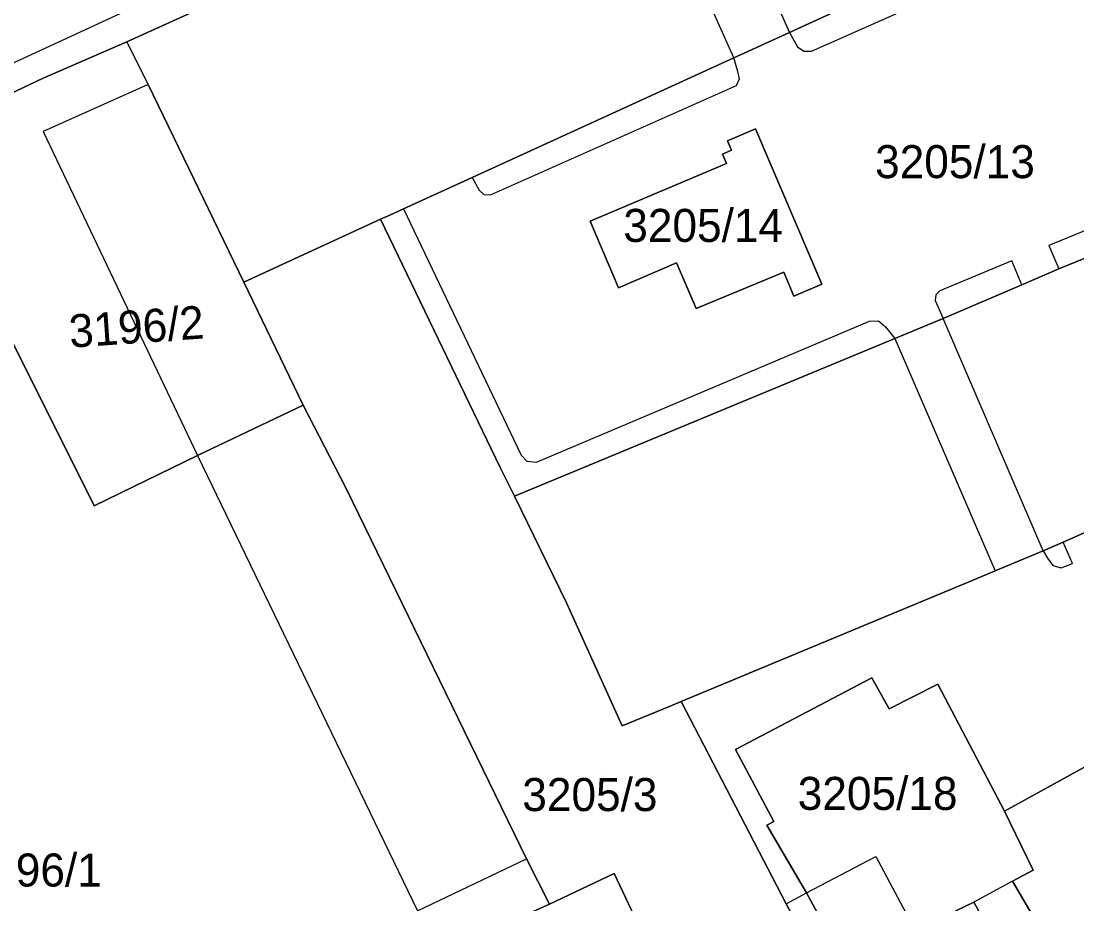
# Model space of a CAD drawing. Extents: x -264070 to -262271, y -1238894 to -1238141.
# Drawn here: x -263056.8 to -262992.9, y -1238667.9 to -1238614.4 of the extents above; entities that cross this region are included whole.
import ezdxf

# ---------------------------------------------------------------- set-up
doc = ezdxf.new("R2010")
doc.units = 0
for name, color, linetype in [('body_kn', 7, 'Continuous'), ('kladpar_druhypozemkov', 7, 'Continuous'), ('kladpar_hranice', 7, 'Continuous'), ('kladpar_parcelnecisla', 7, 'Continuous'), ('kladpar_plochy', 7, 'Continuous'), ('zappar_hrandruhpozemk', 7, 'Continuous')]:
    doc.layers.add(name, color=color, linetype=linetype)

msp = doc.modelspace()

# ---------------------------------------------------------------- linework, layer by layer
at = {"layer": 'body_kn'}
for p, q in [((-263010.26, -1238615.11), (-263010.26, -1238615.11)), ((-263010.26, -1238615.11), (-263010.26, -1238615.11)), ((-263050.35, -1238615.68), (-263050.35, -1238615.68)), ((-263009.77, -1238615.98), (-263009.77, -1238615.98)), ((-263009.39, -1238616.26), (-263009.39, -1238616.26)), ((-263008.93, -1238616.25), (-263008.93, -1238616.25)), ((-263013.62, -1238616.66), (-263013.62, -1238616.66)), ((-263013.62, -1238616.66), (-263013.62, -1238616.66)), ((-263013.38, -1238617.48), (-263013.38, -1238617.48)), ((-263055.43, -1238617.89), (-263055.43, -1238617.89)), ((-263049.07, -1238618.26), (-263049.07, -1238618.26)), ((-263049.07, -1238618.26), (-263049.07, -1238618.26)), ((-263013.46, -1238618.33), (-263013.46, -1238618.33)), ((-263013.29, -1238617.93), (-263013.29, -1238617.93)), ((-263055.43, -1238621.11), (-263055.43, -1238621.11)), ((-263012.31, -1238620.96), (-263012.31, -1238620.96)), ((-263014.01, -1238621.68), (-263014.01, -1238621.68)), ((-263014.32, -1238622.48), (-263014.32, -1238622.48)), ((-263013.76, -1238622.25), (-263013.76, -1238622.25)), ((-263014.07, -1238623.05), (-263014.07, -1238623.05)), ((-263029.46, -1238623.89), (-263029.46, -1238623.89)), ((-263029.46, -1238623.89), (-263029.46, -1238623.89)), ((-263029.04, -1238624.66), (-263029.04, -1238624.66)), ((-263028.75, -1238624.92), (-263028.75, -1238624.92)), ((-263028.35, -1238624.94), (-263028.35, -1238624.94)), ((-263033.61, -1238625.79), (-263033.61, -1238625.79)), ((-263033.61, -1238625.79), (-263033.61, -1238625.79)), ((-263035, -1238626.43), (-263035, -1238626.43)), ((-263034.44, -1238626.17), (-263034.44, -1238626.17)), ((-263022.33, -1238626.55), (-263022.33, -1238626.55)), ((-263022.33, -1238626.55), (-263022.33, -1238626.55)), ((-262994.57, -1238628.02), (-262994.57, -1238628.02)), ((-263017.09, -1238629.06), (-263017.09, -1238629.06)), ((-262996.8, -1238628.95), (-262996.8, -1238628.95)), ((-263010.61, -1238629.64), (-263010.61, -1238629.64)), ((-262993.97, -1238629.43), (-262993.97, -1238629.43)), ((-263043.28, -1238630.23), (-263043.28, -1238630.23)), ((-263043.28, -1238630.23), (-263043.28, -1238630.23)), ((-263008.31, -1238630.36), (-263008.31, -1238630.36)), ((-262996.2, -1238630.39), (-262996.2, -1238630.39)), ((-262996.2, -1238630.39), (-262996.2, -1238630.39)), ((-263020.61, -1238630.57), (-263020.61, -1238630.57)), ((-263010, -1238631.09), (-263010, -1238631.09)), ((-263001.41, -1238631.01), (-263001.41, -1238631.01)), ((-263001.17, -1238630.76), (-263001.17, -1238630.76)), ((-263001.45, -1238631.35), (-263001.45, -1238631.35)), ((-263015.9, -1238631.84), (-263015.9, -1238631.84)), ((-263005.42, -1238632.6), (-263005.42, -1238632.6)), ((-263004.88, -1238632.58), (-263004.88, -1238632.58)), ((-263004.45, -1238632.94), (-263004.45, -1238632.94)), ((-263000.97, -1238632.43), (-263000.97, -1238632.43)), ((-263003.89, -1238633.64), (-263003.89, -1238633.64)), ((-263003.89, -1238633.64), (-263003.89, -1238633.64)), ((-263039.68, -1238637.68), (-263039.68, -1238637.68)), ((-263026.49, -1238640.71), (-263026.49, -1238640.71)), ((-263046.08, -1238640.73), (-263046.08, -1238640.73)), ((-263046.08, -1238640.73), (-263046.08, -1238640.73)), ((-263026.16, -1238641.08), (-263026.16, -1238641.08)), ((-263025.57, -1238641.13), (-263025.57, -1238641.13)), ((-263027.76, -1238641.45), (-263027.76, -1238641.45)), ((-263037.08, -1238642.72), (-263037.08, -1238642.72)), ((-263026.91, -1238643.19), (-263026.91, -1238643.19)), ((-263052.34, -1238643.78), (-263052.34, -1238643.78)), ((-262993.71, -1238645.98), (-262993.71, -1238645.98)), ((-262996.13, -1238647.01), (-262996.13, -1238647.01)), ((-262994.92, -1238646.51), (-262994.92, -1238646.51)), ((-262994.92, -1238646.51), (-262994.92, -1238646.51)), ((-262994.65, -1238646.94), (-262994.65, -1238646.94)), ((-262997.81, -1238647.72), (-262997.81, -1238647.72)), ((-262997.81, -1238647.72), (-262997.81, -1238647.72)), ((-262994.33, -1238647.39), (-262994.33, -1238647.39)), ((-262993.83, -1238647.54), (-262993.83, -1238647.54)), ((-262993.13, -1238647.27), (-262993.13, -1238647.27)), ((-262999.1, -1238648.26), (-262999.1, -1238648.26)), ((-263023.76, -1238649.66), (-263023.76, -1238649.66)), ((-263005.27, -1238654.19), (-263005.27, -1238654.19)), ((-263001.28, -1238654.57), (-263001.28, -1238654.57)), ((-263017.48, -1238655.9), (-263017.48, -1238655.9)), ((-263016.81, -1238655.62), (-263016.81, -1238655.62)), ((-263004.22, -1238656.07), (-263004.22, -1238656.07)), ((-263020.39, -1238657.1), (-263020.39, -1238657.1)), ((-263013.53, -1238658.53), (-263013.53, -1238658.53)), ((-262997.26, -1238662.26), (-262997.26, -1238662.26)), ((-263011.2, -1238662.89), (-263011.2, -1238662.89)), ((-263011.64, -1238663.12), (-263011.64, -1238663.12)), ((-263026.17, -1238665.15), (-263026.17, -1238665.15)), ((-263005.04, -1238665.02), (-263005.04, -1238665.02)), ((-263020.86, -1238666.04), (-263020.86, -1238666.04)), ((-262995.51, -1238665.84), (-262995.51, -1238665.84)), ((-262996.76, -1238666.51), (-262996.76, -1238666.51)), ((-262996.76, -1238666.51), (-262996.76, -1238666.51)), ((-263009.23, -1238667.22), (-263009.23, -1238667.22)), ((-263009.23, -1238667.22), (-263009.23, -1238667.22)), ((-263010.47, -1238667.87), (-263010.47, -1238667.87)), ((-263010.47, -1238667.87), (-263010.47, -1238667.87)), ((-262999.11, -1238667.78), (-262999.11, -1238667.78))]:
    msp.add_line(p, q, dxfattribs=at)
at = {"layer": 'kladpar_druhypozemkov'}
for p, q in [((-262999.45, -1238622.14), (-262999.45, -1238622.14)), ((-263014.88, -1238625.79), (-263014.88, -1238625.79)), ((-263049.33, -1238631.59), (-263049.33, -1238631.59)), ((-263021.35, -1238659.87), (-263021.35, -1238659.87)), ((-263004.21, -1238660.39), (-263004.21, -1238660.39)), ((-263056.72, -1238664.75), (-263056.72, -1238664.75))]:
    msp.add_line(p, q, dxfattribs=at)
at = {"layer": 'kladpar_hranice'}
msp.add_line((-263063.39, -1238621.65), (-263052.34, -1238643.78), dxfattribs=at)
for points in [[(-263020.21, -1238602), (-263050.35, -1238615.68), (-263055.43, -1238617.89), (-263063.39, -1238621.65), (-263081.88, -1238630.26), (-263098.48, -1238637.75), (-263122.88, -1238648.97), (-263124.09, -1238646.73), (-263124.42, -1238646.03), (-263127.07, -1238640.31), (-263128.68, -1238637.29), (-263097.96, -1238622.49), (-263097.8, -1238622.41), (-263095.59, -1238621.29), (-263089.37, -1238618.13), (-263086.04, -1238616.33), (-263084.41, -1238615.48), (-263078.37, -1238612.51)], [(-262996.87, -1238608.96), (-263010.26, -1238615.11), (-263013.62, -1238616.66), (-263029.46, -1238623.89), (-263033.61, -1238625.79), (-263034.44, -1238626.17), (-263035, -1238626.43), (-263043.28, -1238630.23), (-263049.07, -1238618.26), (-263050.35, -1238615.68), (-263020.21, -1238602)], [(-262978.88, -1238621.59), (-262978.2, -1238622.99), (-262993.97, -1238629.43), (-262996.2, -1238630.39), (-263000.97, -1238632.43), (-263003.89, -1238633.64), (-263026.91, -1238643.19), (-263027.76, -1238641.45), (-263035, -1238626.43), (-263034.44, -1238626.17), (-263033.61, -1238625.79), (-263029.46, -1238623.89), (-263013.62, -1238616.66), (-263010.26, -1238615.11), (-262996.87, -1238608.96), (-262992.82, -1238607.1), (-262991.87, -1238609.12), (-262989.54, -1238608.02), (-262990.49, -1238606.03), (-262988.27, -1238605.01), (-262987.48, -1238606.76), (-262986.41, -1238606.26), (-262978.88, -1238621.59)], [(-263043.28, -1238630.23), (-263039.68, -1238637.68), (-263046.08, -1238640.73), (-263052.34, -1238643.78), (-263063.39, -1238621.65), (-263055.43, -1238617.89), (-263050.35, -1238615.68), (-263049.07, -1238618.26), (-263043.28, -1238630.23)], [(-263022.33, -1238626.55), (-263014.07, -1238623.05), (-263014.32, -1238622.48), (-263013.76, -1238622.25), (-263014.01, -1238621.68), (-263012.31, -1238620.96), (-263008.31, -1238630.36), (-263010, -1238631.09), (-263010.61, -1238629.64), (-263015.9, -1238631.84), (-263017.09, -1238629.06), (-263020.61, -1238630.57), (-263022.33, -1238626.55)], [(-263014.07, -1238623.05), (-263022.33, -1238626.55), (-263020.61, -1238630.57), (-263017.09, -1238629.06), (-263015.9, -1238631.84), (-263010.61, -1238629.64), (-263010, -1238631.09), (-263008.31, -1238630.36), (-263012.31, -1238620.96), (-263014.01, -1238621.68), (-263013.76, -1238622.25), (-263014.32, -1238622.48), (-263014.07, -1238623.05)], [(-263052.34, -1238643.78), (-263046.08, -1238640.73), (-263039.68, -1238637.68), (-263037.08, -1238642.72), (-263026.17, -1238665.15), (-263024.79, -1238667.89), (-263034.55, -1238672.27), (-263042.28, -1238675.79), (-263047.47, -1238678.02), (-263057.58, -1238682.28), (-263058.06, -1238682.52), (-263071.86, -1238689.44), (-263073.49, -1238686.13), (-263075.06, -1238683.1), (-263076.21, -1238680.88), (-263080.88, -1238671.6), (-263083.53, -1238666.42), (-263086.84, -1238660.33), (-263094.51, -1238645.44), (-263098.48, -1238637.75), (-263081.88, -1238630.26), (-263063.39, -1238621.65)], [(-262978.2, -1238622.99), (-262971.32, -1238636.73), (-262991.75, -1238645.12), (-262993.71, -1238645.98), (-262994.92, -1238646.51), (-262996.13, -1238647.01), (-262997.81, -1238647.72), (-262999.1, -1238648.26), (-263016.81, -1238655.62), (-263017.48, -1238655.9), (-263020.39, -1238657.1), (-263023.76, -1238649.66), (-263026.91, -1238643.19), (-263003.89, -1238633.64), (-263000.97, -1238632.43), (-262996.2, -1238630.39), (-262993.97, -1238629.43), (-262978.2, -1238622.99)], [(-263002.72, -1238704.48), (-263003.68, -1238702.54), (-263006, -1238697.52), (-263013.08, -1238682.56), (-263014.63, -1238679.23), (-263020.86, -1238666.04), (-263024.79, -1238667.89), (-263026.17, -1238665.15), (-263037.08, -1238642.72), (-263039.68, -1238637.68), (-263043.28, -1238630.23), (-263035, -1238626.43), (-263027.76, -1238641.45), (-263026.91, -1238643.19), (-263023.76, -1238649.66), (-263020.39, -1238657.1), (-263017.48, -1238655.9), (-263016.81, -1238655.62), (-263010.47, -1238667.87), (-262993.08, -1238700.78), (-263002.72, -1238704.48)], [(-262997.81, -1238647.72), (-262996.13, -1238647.01), (-262994.92, -1238646.51), (-262993.71, -1238645.98), (-262991.75, -1238645.12), (-262971.32, -1238636.73), (-262969.81, -1238639.74), (-262968.79, -1238641.75), (-262950.35, -1238677.31), (-262948.95, -1238680.03), (-262948.59, -1238680.74), (-262947.65, -1238682.57), (-262968.3, -1238690.84), (-262971.51, -1238692.13), (-262993.08, -1238700.78), (-263010.47, -1238667.87), (-263016.81, -1238655.62), (-262999.1, -1238648.26), (-262997.81, -1238647.72)], [(-263001.34, -1238670.88), (-263001.4, -1238670.92), (-263005.88, -1238673.39), (-263009.23, -1238667.22), (-263011.64, -1238663.12), (-263011.2, -1238662.89), (-263013.53, -1238658.53), (-263005.27, -1238654.19), (-263004.22, -1238656.07), (-263001.28, -1238654.57), (-262997.26, -1238662.26), (-262995.51, -1238665.84), (-262996.76, -1238666.51), (-262993.51, -1238672.05), (-262995.93, -1238673.5), (-262999.11, -1238667.78), (-263000.2, -1238668.31), (-262999.39, -1238669.88), (-263001.34, -1238670.88)], [(-262992.04, -1238659.39), (-262997.26, -1238662.26), (-263001.28, -1238654.57), (-263004.22, -1238656.07), (-263005.27, -1238654.19), (-263013.53, -1238658.53), (-263011.2, -1238662.89), (-263011.64, -1238663.12), (-263009.23, -1238667.22), (-263005.88, -1238673.39)], [(-263001.4, -1238670.92), (-263001.34, -1238670.88), (-262999.39, -1238669.88), (-263000.2, -1238668.31), (-262999.11, -1238667.78), (-262995.93, -1238673.5), (-262993.51, -1238672.05), (-262996.76, -1238666.51), (-262995.51, -1238665.84), (-262997.26, -1238662.26), (-262992.04, -1238659.39)], [(-263024.79, -1238667.89), (-263020.86, -1238666.04), (-263014.63, -1238679.23), (-263016.02, -1238679.82), (-263020.69, -1238670.76), (-263021.24, -1238669.78), (-263031.28, -1238674.52), (-263030.77, -1238675.5), (-263028.82, -1238679.3), (-263029.84, -1238679.81), (-263027.96, -1238683.37), (-263026.97, -1238682.9), (-263026.09, -1238684.59), (-263027.83, -1238685.45), (-263034.24, -1238672.91), (-263034.55, -1238672.27), (-263024.79, -1238667.89)]]:
    msp.add_lwpolyline(points, dxfattribs=at)
at = {"layer": 'kladpar_plochy'}
for p, q in [((-263010.26, -1238615.11), (-262996.87, -1238608.96)), ((-263013.62, -1238616.66), (-263010.26, -1238615.11)), ((-263029.46, -1238623.89), (-263013.62, -1238616.66)), ((-263012.31, -1238620.96), (-263014.01, -1238621.68)), ((-263008.31, -1238630.36), (-263012.31, -1238620.96)), ((-263063.39, -1238621.65), (-263052.34, -1238643.78)), ((-263014.01, -1238621.68), (-263013.76, -1238622.25)), ((-263013.76, -1238622.25), (-263014.32, -1238622.48)), ((-263014.32, -1238622.48), (-263014.07, -1238623.05)), ((-263014.07, -1238623.05), (-263022.33, -1238626.55)), ((-262978.2, -1238622.99), (-262993.97, -1238629.43)), ((-263033.61, -1238625.79), (-263029.46, -1238623.89)), ((-263034.44, -1238626.17), (-263033.61, -1238625.79)), ((-263035, -1238626.43), (-263034.44, -1238626.17)), ((-263027.76, -1238641.45), (-263035, -1238626.43)), ((-263022.33, -1238626.55), (-263020.61, -1238630.57)), ((-263020.61, -1238630.57), (-263017.09, -1238629.06)), ((-263017.09, -1238629.06), (-263015.9, -1238631.84)), ((-263015.9, -1238631.84), (-263010.61, -1238629.64)), ((-263010.61, -1238629.64), (-263010, -1238631.09)), ((-262993.97, -1238629.43), (-262996.2, -1238630.39)), ((-263010, -1238631.09), (-263008.31, -1238630.36)), ((-262996.2, -1238630.39), (-263000.97, -1238632.43)), ((-263000.97, -1238632.43), (-263003.89, -1238633.64)), ((-263003.89, -1238633.64), (-263026.91, -1238643.19)), ((-263046.08, -1238640.73), (-263039.68, -1238637.68)), ((-263039.68, -1238637.68), (-263037.08, -1238642.72)), ((-263052.34, -1238643.78), (-263046.08, -1238640.73)), ((-263026.91, -1238643.19), (-263027.76, -1238641.45)), ((-263037.08, -1238642.72), (-263026.17, -1238665.15)), ((-262993.71, -1238645.98), (-262991.75, -1238645.12)), ((-262994.92, -1238646.51), (-262993.71, -1238645.98)), ((-262997.81, -1238647.72), (-262996.13, -1238647.01)), ((-262996.13, -1238647.01), (-262994.92, -1238646.51)), ((-262999.1, -1238648.26), (-262997.81, -1238647.72)), ((-263016.81, -1238655.62), (-262999.1, -1238648.26)), ((-263005.27, -1238654.19), (-263013.53, -1238658.53)), ((-263004.22, -1238656.07), (-263005.27, -1238654.19)), ((-263001.28, -1238654.57), (-263004.22, -1238656.07)), ((-262997.26, -1238662.26), (-263001.28, -1238654.57)), ((-263010.47, -1238667.87), (-263016.81, -1238655.62)), ((-263013.53, -1238658.53), (-263011.2, -1238662.89)), ((-262992.04, -1238659.39), (-262997.26, -1238662.26)), ((-263011.2, -1238662.89), (-263011.64, -1238663.12)), ((-263011.64, -1238663.12), (-263009.23, -1238667.22)), ((-263026.17, -1238665.15), (-263024.79, -1238667.89)), ((-263009.23, -1238667.22), (-263005.88, -1238673.39)), ((-262993.08, -1238700.78), (-263010.47, -1238667.87))]:
    msp.add_line(p, q, dxfattribs=at)
for points in [[(-263020.21, -1238602), (-263050.35, -1238615.68), (-263055.43, -1238617.89), (-263063.39, -1238621.65), (-263081.88, -1238630.26), (-263098.48, -1238637.75), (-263122.88, -1238648.97), (-263124.09, -1238646.73), (-263124.42, -1238646.03), (-263127.07, -1238640.31), (-263128.68, -1238637.29), (-263097.96, -1238622.49), (-263097.8, -1238622.41), (-263095.59, -1238621.29), (-263089.37, -1238618.13), (-263086.04, -1238616.33), (-263084.41, -1238615.48), (-263078.37, -1238612.51)], [(-262996.87, -1238608.96), (-263010.26, -1238615.11), (-263013.62, -1238616.66), (-263029.46, -1238623.89), (-263033.61, -1238625.79), (-263034.44, -1238626.17), (-263035, -1238626.43), (-263043.28, -1238630.23), (-263049.07, -1238618.26), (-263050.35, -1238615.68), (-263020.21, -1238602)], [(-262992.18, -1238687.04), (-262996.09, -1238680.14), (-262997.71, -1238677.29), (-262998, -1238676.77), (-262998.85, -1238675.25), (-263001.4, -1238670.92), (-263001.34, -1238670.88), (-262999.39, -1238669.88), (-263000.2, -1238668.31), (-262999.11, -1238667.78), (-262995.93, -1238673.5), (-262993.51, -1238672.05), (-262996.76, -1238666.51), (-262995.51, -1238665.84), (-262997.26, -1238662.26), (-262992.04, -1238659.39)]]:
    msp.add_lwpolyline(points, dxfattribs=at)
for points in [[(-263043.28, -1238630.23), (-263039.68, -1238637.68), (-263046.08, -1238640.73), (-263052.34, -1238643.78), (-263063.39, -1238621.65), (-263055.43, -1238617.89), (-263050.35, -1238615.68), (-263049.07, -1238618.26)], [(-263022.33, -1238626.55), (-263014.07, -1238623.05), (-263014.32, -1238622.48), (-263013.76, -1238622.25), (-263014.01, -1238621.68), (-263012.31, -1238620.96), (-263008.31, -1238630.36), (-263010, -1238631.09), (-263010.61, -1238629.64), (-263015.9, -1238631.84), (-263017.09, -1238629.06), (-263020.61, -1238630.57)], [(-262978.2, -1238622.99), (-262971.32, -1238636.73), (-262991.75, -1238645.12), (-262993.71, -1238645.98), (-262994.92, -1238646.51), (-262996.13, -1238647.01), (-262997.81, -1238647.72), (-262999.1, -1238648.26), (-263016.81, -1238655.62), (-263017.48, -1238655.9), (-263020.39, -1238657.1), (-263023.76, -1238649.66), (-263026.91, -1238643.19), (-263003.89, -1238633.64), (-263000.97, -1238632.43), (-262996.2, -1238630.39), (-262993.97, -1238629.43)], [(-263002.72, -1238704.48), (-263003.68, -1238702.54), (-263006, -1238697.52), (-263013.08, -1238682.56), (-263014.63, -1238679.23), (-263020.86, -1238666.04), (-263024.79, -1238667.89), (-263026.17, -1238665.15), (-263037.08, -1238642.72), (-263039.68, -1238637.68), (-263043.28, -1238630.23), (-263035, -1238626.43), (-263027.76, -1238641.45), (-263026.91, -1238643.19), (-263023.76, -1238649.66), (-263020.39, -1238657.1), (-263017.48, -1238655.9), (-263016.81, -1238655.62), (-263010.47, -1238667.87), (-262993.08, -1238700.78)], [(-263001.34, -1238670.88), (-263001.4, -1238670.92), (-263005.88, -1238673.39), (-263009.23, -1238667.22), (-263011.64, -1238663.12), (-263011.2, -1238662.89), (-263013.53, -1238658.53), (-263005.27, -1238654.19), (-263004.22, -1238656.07), (-263001.28, -1238654.57), (-262997.26, -1238662.26), (-262995.51, -1238665.84), (-262996.76, -1238666.51), (-262993.51, -1238672.05), (-262995.93, -1238673.5), (-262999.11, -1238667.78), (-263000.2, -1238668.31), (-262999.39, -1238669.88)], [(-263024.79, -1238667.89), (-263020.86, -1238666.04), (-263014.63, -1238679.23), (-263016.02, -1238679.82), (-263020.69, -1238670.76), (-263021.24, -1238669.78), (-263031.28, -1238674.52), (-263030.77, -1238675.5), (-263028.82, -1238679.3), (-263029.84, -1238679.81), (-263027.96, -1238683.37), (-263026.97, -1238682.9), (-263026.09, -1238684.59), (-263027.83, -1238685.45), (-263034.24, -1238672.91), (-263034.55, -1238672.27)]]:
    msp.add_lwpolyline(points, close=True, dxfattribs=at)
at = {"layer": 'zappar_hrandruhpozemk'}
for p, q in [((-263091.6, -1238632.85), (-263007.66, -1238594.03)), ((-263016.81, -1238600.45), (-263010.26, -1238615.11)), ((-263013.62, -1238616.66), (-263020.21, -1238602)), ((-263008.93, -1238616.25), (-262996.05, -1238610.53)), ((-263049.07, -1238618.26), (-263055.43, -1238621.11)), ((-263028.35, -1238624.94), (-263013.46, -1238618.33)), ((-263055.43, -1238621.11), (-263046.08, -1238640.73)), ((-262978.88, -1238621.59), (-262994.57, -1238628.02)), ((-263033.61, -1238625.79), (-263026.49, -1238640.71)), ((-262994.57, -1238628.02), (-262993.97, -1238629.43)), ((-262996.8, -1238628.95), (-263001.17, -1238630.76)), ((-262996.2, -1238630.39), (-262996.8, -1238628.95)), ((-263025.57, -1238641.13), (-263005.42, -1238632.6)), ((-262994.92, -1238646.51), (-263000.97, -1238632.43)), ((-263003.89, -1238633.64), (-262997.81, -1238647.72)), ((-263046.08, -1238640.73), (-263032.76, -1238668.29)), ((-262993.13, -1238647.27), (-262993.71, -1238645.98)), ((-263032.76, -1238668.29), (-263026.17, -1238665.15)), ((-263009.23, -1238667.22), (-263005.04, -1238665.02)), ((-263005.04, -1238665.02), (-263002.72, -1238669.36)), ((-262996.76, -1238666.51), (-262999.11, -1238667.78)), ((-263010.47, -1238667.87), (-263009.23, -1238667.22))]:
    msp.add_line(p, q, dxfattribs=at)
for points in [[(-263010.26, -1238615.11), (-263009.77, -1238615.98), (-263009.39, -1238616.26), (-263008.93, -1238616.25)], [(-263013.46, -1238618.33), (-263013.29, -1238617.93), (-263013.38, -1238617.48), (-263013.62, -1238616.66)], [(-263029.46, -1238623.89), (-263029.04, -1238624.66), (-263028.75, -1238624.92), (-263028.35, -1238624.94)], [(-263001.17, -1238630.76), (-263001.41, -1238631.01), (-263001.45, -1238631.35), (-263000.97, -1238632.43)], [(-263005.42, -1238632.6), (-263004.88, -1238632.58), (-263004.45, -1238632.94), (-263003.89, -1238633.64)], [(-263026.49, -1238640.71), (-263026.16, -1238641.08), (-263025.57, -1238641.13)], [(-262994.92, -1238646.51), (-262994.65, -1238646.94), (-262994.33, -1238647.39), (-262993.83, -1238647.54), (-262993.13, -1238647.27)]]:
    msp.add_lwpolyline(points, dxfattribs=at)

# ---------------------------------------------------------------- texts
at = {"layer": 'kladpar_parcelnecisla'}
for s, p in [('3205/13', (-263005.08, -1238623.94)), ('3205/14', (-263020.317, -1238627.8)), ('3205/3', (-263026.428, -1238662.26)), ('3205/18', (-263009.761, -1238662.19)), ('3196/1', (-263060.053, -1238666.83))]:
    msp.add_text(s, height=2, dxfattribs=at).set_placement(p)
msp.add_text('3196/2', height=2, rotation=4, dxfattribs=at).set_placement((-263053.788, -1238634.211))

doc.saveas('drawing.dxf')
